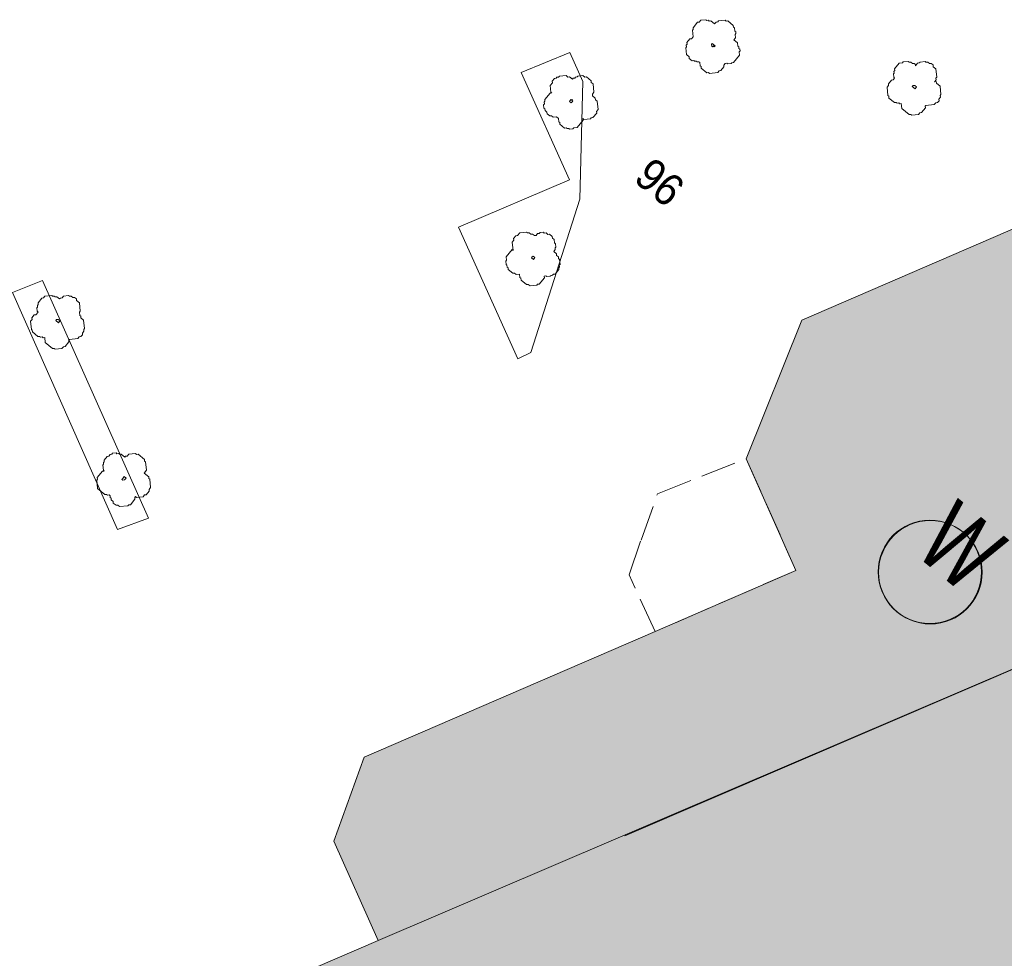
# Model space of a CAD drawing. Header units: metres. Extents: x -740 to 758, y -633 to 854.
# Tile 993 of 1056: x 438 to 473, y 29 to 62. Entities that reach past the tile are written whole.
import ezdxf

# ---------------------------------------------------------------- set-up
doc = ezdxf.new("R2010")
doc.units = ezdxf.units.M
doc.header["$MEASUREMENT"] = 0
doc.linetypes.add('1248_416', pattern=[1.664, 1.248, -0.416])
for name, color, linetype in [('Grundkarte.LOVION', 7, 'Continuous'), ('Grundkarte_Text.LOVION', 7, 'Continuous'), ('Wasser.LOVION', 7, 'Continuous')]:
    doc.layers.add(name, color=color, linetype=linetype)
doc.styles.add('ERSTELLTER_STIL_1', font='arial.ttf')

msp = doc.modelspace()

# ---------------------------------------------------------------- hatches: boundary and pattern name
at = {"layer": 'Grundkarte.LOVION', "linetype": 'Continuous', "lineweight": 18}
for points in [[(450.288, 35.75), (449.216, 32.807), (450.768, 29.324), (444.103, 26.455), (450.137, 12.504), (454.391, 14.338), (490.472, 58.24), (486.226, 59.952), (465.609, 51.05), (463.661, 46.19), (465.403, 42.281), (460.469, 40.144)], [(479.068, 56.897), (447.503, 18.492), (450.095, 12.538), (463.909, 18.47), (465.236, 15.171), (468.752, 16.697), (467.366, 19.99), (472.842, 22.329), (474.248, 19.126), (475.379, 19.651), (474.963, 20.585), (498.515, 30.898), (499.002, 29.852), (504.551, 32.345), (503.133, 35.664), (502.289, 35.227), (499.697, 41.181), (500.638, 41.539), (499.61, 43.891), (494.043, 41.574), (491.917, 46.39), (495.544, 47.986), (491.413, 57.897), (486.184, 59.987)]]:
    msp.add_hatch(color=254, dxfattribs=at).paths.add_polyline_path(points)

# ---------------------------------------------------------------- linework, layer by layer
at = {"layer": 'Grundkarte.LOVION', "color": 9, "linetype": 'Continuous', "lineweight": 18}
for points in [[(462.927, 60.039), (462.875, 59.975), (462.88, 59.916), (462.775, 59.788), (462.716, 59.782), (462.663, 59.718), (462.371, 59.689), (462.338, 59.715), (462.28, 59.71), (462.087, 59.868), (462.081, 59.927), (462.049, 59.953), (462.038, 60.07), (462.006, 60.097), (461.947, 60.091), (461.915, 60.117), (461.856, 60.112), (461.824, 60.138), (461.766, 60.132), (461.669, 60.211), (461.664, 60.27), (461.567, 60.349), (461.544, 60.583), (461.571, 60.616), (461.565, 60.674), (461.591, 60.706), (461.586, 60.765), (461.691, 60.893), (461.75, 60.899), (461.803, 60.963), (461.78, 61.198), (461.806, 61.23), (461.8, 61.288), (461.959, 61.481), (462.017, 61.487), (462.07, 61.551), (462.246, 61.568), (462.278, 61.542), (462.337, 61.548), (462.369, 61.521), (462.427, 61.527), (462.556, 61.421), (462.609, 61.486), (462.667, 61.491), (462.694, 61.523), (462.928, 61.546), (462.96, 61.52), (463.019, 61.526), (463.211, 61.367), (463.217, 61.309), (463.249, 61.282), (463.261, 61.165), (463.293, 61.139), (463.299, 61.08), (463.272, 61.048), (463.284, 60.931), (463.231, 60.867), (463.359, 60.761), (463.371, 60.644), (463.403, 60.617), (463.409, 60.559), (463.441, 60.532), (463.446, 60.474), (463.42, 60.442), (463.432, 60.325), (463.22, 60.068), (463.162, 60.062), (463.135, 60.03), (463.018, 60.018), (462.986, 60.045)], [(462.545, 60.622), (462.513, 60.649), (462.487, 60.617), (462.455, 60.643), (462.449, 60.701), (462.475, 60.734), (462.572, 60.654)], [(469.958, 58.569), (469.931, 58.537), (469.937, 58.478), (469.805, 58.317), (469.746, 58.312), (469.694, 58.247), (469.459, 58.224), (469.427, 58.251), (469.369, 58.245), (469.112, 58.456), (469.094, 58.632), (469.036, 58.626), (469.004, 58.653), (468.945, 58.647), (468.913, 58.673), (468.854, 58.668), (468.662, 58.826), (468.656, 58.885), (468.624, 58.911), (468.595, 59.204), (468.648, 59.268), (468.642, 59.327), (468.748, 59.455), (468.806, 59.461), (468.859, 59.525), (468.827, 59.552), (468.816, 59.669), (468.842, 59.701), (468.836, 59.76), (468.863, 59.792), (468.857, 59.85), (469.016, 60.043), (469.133, 60.054), (469.159, 60.087), (469.335, 60.104), (469.367, 60.077), (469.425, 60.083), (469.49, 60.03), (469.548, 60.036), (469.58, 60.01), (469.586, 59.951), (469.665, 60.047), (469.724, 60.053), (469.75, 60.085), (469.926, 60.103), (469.958, 60.076), (470.017, 60.082), (470.081, 60.029), (470.14, 60.035), (470.204, 59.982), (470.21, 59.923), (470.306, 59.844), (470.335, 59.551), (470.308, 59.519), (470.314, 59.461), (470.261, 59.396), (470.32, 59.402), (470.325, 59.344), (470.454, 59.238), (470.482, 58.945), (470.456, 58.913), (470.462, 58.854), (470.409, 58.79), (470.415, 58.732), (470.362, 58.667), (470.303, 58.662), (470.25, 58.597)], [(457.944, 58.103), (457.95, 58.045), (457.739, 57.788), (457.622, 57.776), (457.595, 57.744), (457.478, 57.733), (457.446, 57.759), (457.388, 57.753), (457.355, 57.78), (457.297, 57.774), (457.136, 57.906), (457.13, 57.965), (457.098, 57.991), (457.087, 58.108), (457.023, 58.161), (456.905, 58.15), (456.841, 58.203), (456.783, 58.197), (456.686, 58.276), (456.68, 58.335), (456.616, 58.387), (456.61, 58.446), (456.578, 58.472), (456.567, 58.589), (456.593, 58.622), (456.588, 58.68), (456.614, 58.712), (456.608, 58.771), (456.793, 58.996), (456.852, 59.002), (456.82, 59.028), (456.797, 59.262), (456.876, 59.359), (456.87, 59.417), (456.949, 59.514), (457.008, 59.519), (457.034, 59.551), (457.093, 59.557), (457.119, 59.589), (457.354, 59.612), (457.418, 59.559), (457.476, 59.565), (457.573, 59.486), (457.599, 59.518), (457.658, 59.524), (457.684, 59.556), (457.743, 59.562), (457.769, 59.594), (457.945, 59.611), (458.009, 59.558), (458.068, 59.564), (458.228, 59.432), (458.234, 59.373), (458.298, 59.32), (458.327, 59.028), (458.274, 58.963), (458.28, 58.905), (458.376, 58.825), (458.382, 58.767), (458.446, 58.714), (458.475, 58.421), (458.422, 58.357), (458.428, 58.299), (458.296, 58.138), (458.237, 58.132), (458.211, 58.1), (457.977, 58.077)], [(469.602, 59.184), (469.576, 59.152), (469.479, 59.231), (469.506, 59.263), (469.564, 59.269), (469.628, 59.216)], [(457.562, 58.687), (457.536, 58.655), (457.472, 58.707), (457.498, 58.74), (457.524, 58.772), (457.557, 58.745), (457.583, 58.777), (457.557, 58.745), (457.589, 58.719)], [(456.592, 52.592), (456.597, 52.534), (456.413, 52.309), (456.354, 52.303), (456.328, 52.271), (456.093, 52.248), (456.029, 52.301), (455.971, 52.295), (455.778, 52.453), (455.772, 52.512), (455.74, 52.538), (455.728, 52.655), (455.611, 52.644), (455.547, 52.697), (455.488, 52.691), (455.328, 52.823), (455.322, 52.882), (455.29, 52.908), (455.284, 52.967), (455.252, 52.993), (455.241, 53.11), (455.267, 53.142), (455.256, 53.259), (455.467, 53.517), (455.499, 53.49), (455.47, 53.783), (455.523, 53.847), (455.517, 53.906), (455.597, 54.002), (455.655, 54.008), (455.735, 54.104), (455.969, 54.127), (456.001, 54.101), (456.059, 54.106), (456.124, 54.054), (456.182, 54.059), (456.247, 54.007), (456.305, 54.012), (456.358, 54.077), (456.416, 54.082), (456.443, 54.114), (456.56, 54.126), (456.592, 54.099), (456.651, 54.105), (456.715, 54.052), (456.773, 54.058), (456.87, 53.979), (456.876, 53.92), (456.94, 53.867), (456.951, 53.75), (456.983, 53.724), (456.995, 53.607), (456.969, 53.575), (456.974, 53.516), (456.921, 53.452), (457.018, 53.373), (457.024, 53.314), (457.088, 53.261), (457.094, 53.203), (457.126, 53.176), (457.143, 53.001), (457.116, 52.968), (457.122, 52.91), (457.096, 52.878), (457.101, 52.819), (456.969, 52.659), (456.911, 52.653), (456.884, 52.621), (456.826, 52.615), (456.799, 52.583), (456.682, 52.571), (456.65, 52.598)], [(456.236, 53.208), (456.21, 53.175), (456.145, 53.228), (456.172, 53.26), (456.198, 53.292), (456.262, 53.24)], [(439.962, 50.375), (439.935, 50.343), (439.941, 50.284), (439.809, 50.124), (439.75, 50.118), (439.697, 50.054), (439.463, 50.031), (439.431, 50.057), (439.373, 50.051), (439.115, 50.263), (439.098, 50.438), (439.04, 50.433), (439.008, 50.459), (438.949, 50.453), (438.917, 50.48), (438.858, 50.474), (438.666, 50.633), (438.66, 50.691), (438.628, 50.717), (438.599, 51.01), (438.652, 51.075), (438.646, 51.133), (438.725, 51.229), (438.784, 51.235), (438.863, 51.332), (438.831, 51.358), (438.82, 51.475), (438.846, 51.507), (438.84, 51.566), (438.867, 51.598), (438.861, 51.657), (438.993, 51.817), (439.052, 51.823), (439.104, 51.887), (439.339, 51.91), (439.371, 51.884), (439.429, 51.889), (439.461, 51.863), (439.52, 51.869), (439.616, 51.789), (439.643, 51.822), (439.701, 51.827), (439.754, 51.892), (439.93, 51.909), (439.962, 51.882), (440.021, 51.888), (440.085, 51.835), (440.143, 51.841), (440.208, 51.788), (440.213, 51.73), (440.31, 51.65), (440.338, 51.358), (440.312, 51.325), (440.323, 51.208), (440.356, 51.182), (440.361, 51.123), (440.458, 51.044), (440.486, 50.751), (440.46, 50.719), (440.466, 50.661), (440.413, 50.596), (440.419, 50.538), (440.366, 50.474), (440.307, 50.468), (440.254, 50.404)], [(439.606, 50.99), (439.579, 50.958), (439.483, 51.038), (439.509, 51.07), (439.568, 51.075), (439.632, 51.023)], [(442.273, 44.867), (442.247, 44.835), (442.253, 44.776), (442.094, 44.584), (442.036, 44.578), (442.009, 44.546), (441.717, 44.517), (441.652, 44.57), (441.594, 44.564), (441.497, 44.644), (441.492, 44.702), (441.427, 44.755), (441.422, 44.813), (441.389, 44.84), (441.384, 44.898), (441.352, 44.925), (441.293, 44.919), (441.261, 44.946), (441.202, 44.94), (440.945, 45.151), (440.917, 45.444), (440.943, 45.476), (440.937, 45.535), (441.122, 45.76), (441.181, 45.765), (441.149, 45.792), (441.131, 45.967), (441.158, 45.999), (441.152, 46.058), (441.179, 46.09), (441.173, 46.149), (441.278, 46.277), (441.337, 46.283), (441.39, 46.347), (441.448, 46.353), (441.475, 46.385), (441.592, 46.397), (441.624, 46.37), (441.683, 46.376), (441.715, 46.349), (441.773, 46.355), (441.902, 46.25), (441.928, 46.282), (441.987, 46.287), (442.04, 46.352), (442.274, 46.375), (442.306, 46.348), (442.365, 46.354), (442.59, 46.169), (442.595, 46.11), (442.627, 46.084), (442.656, 45.791), (442.577, 45.695), (442.737, 45.563), (442.743, 45.504), (442.775, 45.478), (442.804, 45.185), (442.751, 45.121), (442.757, 45.062), (442.651, 44.934), (442.593, 44.928), (442.54, 44.864), (442.306, 44.841)], [(441.891, 45.45), (441.833, 45.445), (441.801, 45.471), (441.827, 45.503), (441.853, 45.535), (441.88, 45.568), (441.944, 45.515), (441.918, 45.483)]]:
    msp.add_lwpolyline(points, close=True, dxfattribs=at)
at = {"layer": 'Grundkarte.LOVION', "color": 253, "linetype": 'Continuous', "lineweight": 18}
for points in [[(457.474, 55.959), (455.776, 59.724), (457.481, 60.423), (457.936, 59.403), (457.836, 55.285), (456.115, 49.915), (455.663, 49.693), (453.587, 54.308)], [(441.647, 43.712), (437.969, 52.013), (439.021, 52.441), (442.731, 44.114)]]:
    msp.add_lwpolyline(points, close=True, dxfattribs=at)
at = {"layer": 'Grundkarte.LOVION', "color": 8, "linetype": 'Continuous', "lineweight": 18}
msp.add_lwpolyline([(454.391, 14.338), (450.137, 12.504), (444.103, 26.455), (450.768, 29.324), (449.216, 32.807), (450.288, 35.75), (460.469, 40.144), (465.403, 42.281), (463.661, 46.19), (465.609, 51.05), (486.226, 59.952), (490.472, 58.24)], dxfattribs=at)
at = {"layer": 'Grundkarte.LOVION', "color": 251, "linetype": 'Continuous', "lineweight": 13}
for points in [[(475.337, 39.824), (450.768, 29.324), (449.216, 32.807), (450.288, 35.75), (460.469, 40.144), (465.403, 42.281), (463.661, 46.19), (465.609, 51.05), (486.226, 59.952), (490.472, 58.24)], [(479.068, 56.897), (486.184, 59.987), (491.413, 57.897), (495.544, 47.986), (491.917, 46.39), (491.696, 46.841), (459.416, 32.986)]]:
    msp.add_lwpolyline(points, dxfattribs=at)
at = {"layer": 'Grundkarte.LOVION', "color": 8, "linetype": '1248_416', "lineweight": 18}
msp.add_lwpolyline([(465.403, 42.281), (460.469, 40.144), (459.566, 42.124), (459.978, 43.347), (460.558, 44.97), (463.661, 46.19)], close=True, dxfattribs=at)
at = {"layer": 'Wasser.LOVION', "color": 94, "linetype": 'Continuous', "lineweight": 18}
for centre, radius in [((470.094, 42.233), 1.81), ((470.111, 42.22), 1.812)]:
    msp.add_circle(centre, radius, dxfattribs=at)

# ---------------------------------------------------------------- texts
at = {"layer": 'Grundkarte_Text.LOVION', "color": 7, "linetype": 'Continuous', "lineweight": 13, "insert": (459.666, 55.929), "char_height": 1.12429, "attachment_point": 7, "rotation": 320.5859, "style": 'ERSTELLTER_STIL_1'}
msp.add_mtext('{\\A1;\\W0.89450x;96}', dxfattribs=at)
at = {"layer": 'Wasser.LOVION', "color": 94, "linetype": 'Continuous', "lineweight": 18, "char_height": 2.48984, "attachment_point": 7, "rotation": 320.584, "style": 'ERSTELLTER_STIL_1'}
for s, insert in [('{\\A1;\\W0.71562x;W}', (469.481, 42.91)), ('{\\A1;\\W0.71561x;W}', (469.491, 42.902))]:
    msp.add_mtext(s, dxfattribs=dict(at, insert=insert))

doc.saveas('drawing.dxf')
